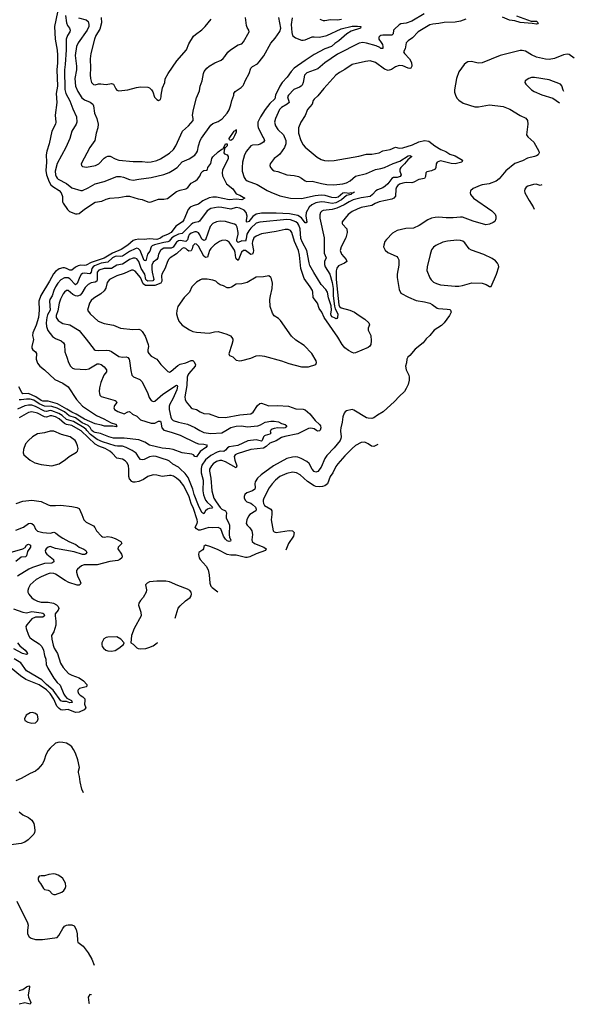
# Model space of a CAD drawing. Header units: inches. Extents: x 1305375 to 1407406, y 744550 to 841633.
# Tile 308 of 509: x 1382874 to 1389008, y 753650 to 764545. Entities that reach past the tile are written whole.
import ezdxf

# ---------------------------------------------------------------- set-up
doc = ezdxf.new("R2010")
doc.units = ezdxf.units.IN
doc.header["$MEASUREMENT"] = 0
doc.layers.add('B3785', color=7, linetype='Continuous')
doc.layers.add('B3786', color=7, linetype='Continuous')

msp = doc.modelspace()

# ---------------------------------------------------------------- linework, layer by layer
at = {"layer": 'B3785', "color": 5}
for points, elevation in [([(1383250, 759990), (1383211, 759990), (1383150, 759974), (1383070, 759964), (1383015, 759930), (1382973, 759890), (1382940, 759850), (1382915, 759790), (1382912, 759752), (1382918, 759730), (1382990, 759670), (1383041, 759641), (1383110, 759623), (1383230, 759607), (1383310, 759630), (1383381, 759679), (1383420, 759710), (1383502, 759758), (1383513, 759770), (1383519, 759801), (1383515, 759830), (1383499, 759870), (1383488, 759890), (1383434, 759930), (1383336, 759956)], 1020), ([(1383950, 757715), (1383850, 757714), (1383830, 757710), (1383805, 757695), (1383783, 757650), (1383781, 757630), (1383787, 757610), (1383801, 757590), (1383825, 757570), (1383850, 757562), (1383890, 757559), (1383930, 757565), (1383971, 757589), (1384022, 757630), (1384028, 757650), (1383992, 757692)], 1020), ([(1383017, 756877), (1382990, 756874), (1382947, 756850), (1382927, 756810), (1382931, 756790), (1382965, 756770), (1383010, 756759), (1383050, 756765), (1383072, 756788), (1383077, 756810), (1383070, 756848), (1383050, 756869)], 1020), ([(1383250, 755092), (1383195, 755085), (1383150, 755073), (1383110, 755073), (1383090, 755068), (1383078, 755050), (1383078, 755030), (1383086, 755010), (1383106, 754985), (1383137, 754930), (1383150, 754919), (1383190, 754912), (1383205, 754905), (1383234, 754874), (1383250, 754866), (1383270, 754864), (1383339, 754890), (1383364, 754910), (1383378, 754930), (1383385, 754955), (1383381, 754990), (1383350, 755041), (1383330, 755060), (1383299, 755079), (1383270, 755090)], 1040)]:
    msp.add_lwpolyline(points, close=True, dxfattribs=dict(at, elevation=elevation))
for points, elevation in [([(1386026, 760000), (1385950, 759964), (1385806, 759934), (1385770, 759923), (1385710, 759885), (1385640, 759860), (1385599, 759821), (1385570, 759805), (1385430, 759790), (1385278, 759742), (1385257, 759730), (1385246, 759710), (1385252, 759670), (1385275, 759610), (1385270, 759586), (1385150, 759653), (1385110, 759669), (1385088, 759668), (1385050, 759656), (1385014, 759630), (1384995, 759610), (1384973, 759570), (1384972, 759550), (1384990, 759470), (1384998, 759330), (1385021, 759250), (1385046, 759210), (1385090, 759148), (1385110, 759130), (1385150, 759110), (1385162, 759090), (1385156, 759050), (1385158, 759030), (1385183, 758983), (1385194, 758950), (1385190, 758850), (1385196, 758816), (1385209, 758790), (1385206, 758774), (1385190, 758771), (1385170, 758780), (1385150, 758796), (1385127, 758830), (1385097, 758910), (1385070, 758926), (1385010, 758922), (1384966, 758926), (1384870, 758897), (1384850, 758898), (1384828, 758910), (1384815, 758930), (1384837, 758970), (1384841, 758990), (1384838, 759010), (1384796, 759136), (1384769, 759190), (1384750, 759267), (1384690, 759388), (1384650, 759438), (1384610, 759473), (1384574, 759494), (1384550, 759501), (1384530, 759502), (1384450, 759489), (1384390, 759506), (1384350, 759510), (1384290, 759490), (1384244, 759456), (1384190, 759434), (1384150, 759427), (1384130, 759428), (1384114, 759434), (1384090, 759464), (1384081, 759490), (1384082, 759570), (1384077, 759610), (1384061, 759641), (1384042, 759662), (1384010, 759681), (1383950, 759694), (1383896, 759750), (1383871, 759770), (1383819, 759799), (1383750, 759826), (1383709, 759849), (1383555, 759995), (1383547, 760000)], 980), ([(1385650, 760000), (1385644, 759990), (1385650, 759970), (1385642, 759958), (1385590, 759945), (1385581, 759939), (1385571, 759929), (1385557, 759890), (1385550, 759881), (1385490, 759896), (1385396, 759884), (1385285, 759835), (1385190, 759817), (1385171, 759809), (1385150, 759781), (1385132, 759768), (1385090, 759769), (1385059, 759761), (1384990, 759722), (1384930, 759673), (1384890, 759617), (1384880, 759580), (1384881, 759530), (1384904, 759450), (1384899, 759330), (1384908, 759288), (1384931, 759230), (1384947, 759207), (1384990, 759170), (1385005, 759150), (1385001, 759139), (1384970, 759137), (1384950, 759129), (1384931, 759110), (1384910, 759078), (1384890, 759091), (1384850, 759171), (1384804, 759290), (1384788, 759350), (1384738, 759478), (1384703, 759523), (1384650, 759575), (1384630, 759592), (1384567, 759627), (1384530, 759659), (1384510, 759670), (1384450, 759690), (1384383, 759710), (1384350, 759714), (1384310, 759708), (1384250, 759679), (1384230, 759676), (1384210, 759680), (1384195, 759695), (1384161, 759750), (1384118, 759778), (1384051, 759811), (1384010, 759825), (1383955, 759825), (1383930, 759830), (1383790, 759873), (1383730, 759901), (1383656, 759956), (1383618, 760000)], 960), ([(1384482, 760000), (1384550, 759981), (1384648, 759948), (1384821, 759861), (1384850, 759852), (1384910, 759847), (1384939, 759839), (1384947, 759830), (1384934, 759810), (1384872, 759768), (1384830, 759706), (1384810, 759712), (1384795, 759730), (1384777, 759737), (1384670, 759751), (1384572, 759790), (1384530, 759798), (1384450, 759803), (1384310, 759836), (1384260, 759870), (1384190, 759896), (1384030, 759915), (1383910, 759916), (1383860, 759930), (1383767, 759967), (1383710, 759976), (1383690, 759983), (1383672, 760000)], 940), ([(1386422, 760000), (1386421, 759990), (1386428, 759930), (1386427, 759910), (1386420, 759890), (1386353, 759807), (1386270, 759724), (1386250, 759688), (1386210, 759592), (1386170, 759545), (1386150, 759539), (1386130, 759547), (1386110, 759570), (1386074, 759634), (1386050, 759656), (1385986, 759690), (1385950, 759704), (1385930, 759708), (1385890, 759705), (1385830, 759691), (1385680, 759610), (1385546, 759510), (1385504, 759470), (1385478, 759430), (1385475, 759410), (1385479, 759370), (1385475, 759350), (1385450, 759332), (1385386, 759310), (1385366, 759290), (1385357, 759270), (1385358, 759250), (1385370, 759223), (1385386, 759210), (1385430, 759194), (1385450, 759181), (1385482, 759150), (1385491, 759130), (1385486, 759110), (1385420, 759070), (1385403, 759050), (1385387, 759010), (1385380, 758970), (1385390, 758950), (1385421, 758921), (1385440, 758890), (1385448, 758850), (1385440, 758790), (1385447, 758770), (1385470, 758749), (1385576, 758710), (1385602, 758690), (1385593, 758670), (1385490, 758636), (1385420, 758600), (1385390, 758594), (1385370, 758595), (1385270, 758619), (1385210, 758619), (1385170, 758628), (1385070, 758680), (1384990, 758713), (1384930, 758730), (1384910, 758714), (1384908, 758690), (1384901, 758679), (1384856, 758650), (1384852, 758628), (1384859, 758590), (1384870, 758570), (1384937, 758497), (1384957, 758457), (1384970, 758402), (1384976, 758310), (1384990, 758275), (1385002, 758262), (1385067, 758213)], 1020), ([(1384868, 760000), (1384910, 759977), (1384990, 759965), (1385110, 759975), (1385155, 760000)], 960), ([(1386193, 760000), (1386190, 759996), (1386170, 759991), (1386157, 760000)], 980), ([(1386836, 759843), (1386790, 759824), (1386767, 759827), (1386730, 759852), (1386690, 759870), (1386650, 759866), (1386590, 759833), (1386550, 759801), (1386470, 759720), (1386392, 759630), (1386370, 759600), (1386336, 759530), (1386309, 759490), (1386277, 759410), (1386250, 759387), (1386222, 759378), (1386190, 759376), (1386150, 759379), (1386130, 759387), (1386056, 759436), (1385978, 759510), (1385936, 759530), (1385890, 759538), (1385830, 759524), (1385752, 759490), (1385702, 759450), (1385666, 759410), (1385635, 759365), (1385576, 759250), (1385568, 759230), (1385568, 759212), (1385572, 759190), (1385583, 759170), (1385650, 759130), (1385662, 759110), (1385662, 759070), (1385654, 759010), (1385678, 758890), (1385690, 758878), (1385712, 758872), (1385853, 758893), (1385890, 758888), (1385910, 758870), (1385902, 758830), (1385846, 758750), (1385818, 758674)], 1040), ([(1382834, 759190), (1382910, 759217), (1383010, 759230), (1383110, 759215), (1383190, 759175), (1383210, 759170), (1383269, 759169), (1383330, 759174), (1383450, 759160), (1383506, 759146), (1383530, 759135), (1383562, 759070), (1383583, 759010), (1383610, 758985), (1383690, 758945), (1383706, 758926), (1383724, 758890), (1383778, 758830), (1383790, 758823), (1383810, 758820), (1383850, 758825), (1383890, 758819), (1383930, 758804), (1383992, 758770), (1384002, 758750), (1383964, 758710), (1383959, 758690), (1384000, 758630), (1384007, 758610), (1384002, 758590), (1383982, 758570), (1383958, 758562), (1383870, 758550), (1383730, 758512), (1383586, 758514), (1383558, 758502), (1383515, 758465), (1383504, 758450), (1383501, 758430), (1383512, 758390), (1383544, 758330), (1383549, 758310), (1383543, 758297), (1383533, 758287), (1383510, 758287), (1383417, 758317), (1383378, 758338), (1383270, 758411), (1383250, 758418), (1383210, 758419), (1383190, 758415), (1383110, 758381), (1383057, 758350), (1382990, 758290), (1382970, 758253), (1382963, 758230), (1382965, 758210), (1382974, 758190), (1383008, 758148), (1383035, 758130), (1383072, 758112), (1383110, 758101), (1383138, 758098), (1383190, 758101), (1383248, 758088), (1383280, 758070), (1383298, 758050), (1383306, 758030), (1383301, 758010), (1383268, 757970), (1383265, 757950), (1383275, 757890), (1383274, 757846), (1383252, 757770), (1383227, 757730), (1383228, 757692), (1383243, 757623), (1383257, 757590), (1383292, 757530), (1383325, 757425), (1383356, 757376), (1383415, 757310), (1383450, 757292), (1383530, 757263), (1383580, 757230), (1383616, 757190), (1383618, 757170), (1383610, 757162), (1383536, 757144), (1383521, 757130), (1383518, 757122), (1383516, 757110), (1383523, 757090), (1383543, 757070), (1383573, 757053), (1383593, 757030), (1383596, 757010), (1383590, 756970), (1383607, 756930), (1383587, 756910), (1383530, 756884), (1383490, 756879), (1383410, 756911), (1383350, 756906), (1383330, 756910), (1383310, 756922), (1383286, 756950), (1383250, 757027), (1383210, 757090), (1383172, 757130), (1383090, 757186), (1382943, 757243), (1382883, 757283), (1382779, 757370)], 980), ([(1382830, 758897), (1382915, 758930), (1382970, 758969), (1382990, 758973), (1383010, 758970), (1383032, 758952), (1383048, 758908), (1383070, 758884), (1383129, 758869), (1383210, 758865), (1383250, 758873), (1383270, 758867), (1383310, 758834), (1383350, 758809), (1383418, 758770), (1383496, 758736), (1383533, 758710), (1383585, 758685), (1383604, 758670), (1383615, 758650), (1383607, 758633), (1383593, 758627), (1383570, 758627), (1383476, 758656), (1383270, 758693), (1383210, 758714), (1383190, 758710), (1383166, 758690), (1383154, 758670), (1383158, 758650), (1383175, 758630), (1383248, 758570), (1383253, 758547), (1383228, 758532), (1383150, 758527), (1383017, 758483), (1382976, 758464), (1382850, 758388)], 960), ([(1382770, 758650), (1382910, 758690), (1382936, 758704), (1382950, 758730), (1382962, 758738), (1382970, 758740), (1382994, 758730), (1382993, 758710), (1382961, 758659), (1382949, 758611), (1382939, 758601), (1382890, 758596), (1382830, 758550)], 940), ([(1384490, 758333), (1384390, 758331), (1384310, 758323), (1384283, 758310), (1384266, 758290), (1384276, 758236), (1384273, 758210), (1384240, 758150), (1384210, 758118), (1384190, 758090), (1384188, 758068), (1384214, 757990), (1384216, 757950), (1384139, 757810), (1384111, 757730), (1384102, 757650), (1384130, 757635), (1384170, 757595), (1384186, 757586), (1384210, 757582), (1384270, 757588), (1384303, 757597), (1384350, 757617), (1384396, 757650), (1384400, 757653)], 1020), ([(1384592, 757922), (1384628, 758032), (1384650, 758060), (1384707, 758113), (1384758, 758150), (1384772, 758170), (1384776, 758190), (1384772, 758210), (1384755, 758230), (1384730, 758245), (1384623, 758283), (1384530, 758324), (1384490, 758333)], 1020), ([(1382805, 758025), (1382910, 757988), (1382950, 757983), (1383010, 757995), (1383110, 757982), (1383130, 757978), (1383142, 757970), (1383150, 757950), (1383130, 757933), (1383050, 757932), (1383010, 757915), (1382952, 757850), (1382942, 757830), (1382945, 757810), (1382970, 757736), (1382987, 757710), (1383010, 757690), (1383090, 757638), (1383119, 757610), (1383138, 757570), (1383149, 757510), (1383163, 757470), (1383167, 757410), (1383184, 757370), (1383250, 757259), (1383289, 757210), (1383322, 757182), (1383363, 757083), (1383378, 757058), (1383397, 757037), (1383447, 757010), (1383453, 756990), (1383450, 756988), (1383430, 756987), (1383390, 757002), (1383350, 757000), (1383330, 757008), (1383245, 757125), (1383170, 757187), (1383120, 757240), (1382950, 757339), (1382885, 757430), (1382814, 757474)], 960), ([(1382848, 757648), (1382875, 757615), (1382934, 757570), (1382949, 757550), (1382959, 757530), (1382957, 757523), (1382950, 757520), (1382906, 757530), (1382810, 757583)], 940), ([(1383578, 755991), (1383563, 756030), (1383542, 756110), (1383536, 756170), (1383525, 756215), (1383524, 756230), (1383536, 756270), (1383516, 756356), (1383490, 756429), (1383469, 756470), (1383450, 756498), (1383430, 756517), (1383390, 756538), (1383350, 756547), (1383310, 756549), (1383270, 756539), (1383210, 756485), (1383190, 756457), (1383164, 756410), (1383146, 756350), (1383128, 756310), (1383075, 756250), (1383049, 756231), (1382990, 756205), (1382890, 756148), (1382830, 756121)], 1020), ([(1382870, 755778), (1382907, 755747), (1382970, 755718), (1383010, 755688), (1383029, 755650), (1383038, 755610), (1383042, 755570), (1383039, 755550), (1383030, 755533), (1382968, 755470), (1382930, 755444), (1382889, 755431), (1382751, 755410)], 1020), ([(1382841, 754790), (1382960, 754550), (1382966, 754526), (1382960, 754470), (1382961, 754430), (1382978, 754398), (1383000, 754380), (1383048, 754368), (1383128, 754368), (1383287, 754390), (1383308, 754410), (1383351, 754489), (1383370, 754513), (1383390, 754525), (1383410, 754530), (1383450, 754531), (1383477, 754517), (1383497, 754477), (1383509, 754429), (1383512, 754352), (1383518, 754338), (1383530, 754325), (1383575, 754295), (1383630, 754221), (1383672, 754150), (1383697, 754082)], 1020), ([(1382870, 753801), (1382910, 753812), (1382950, 753845), (1382975, 753855), (1382982, 753850), (1382982, 753842), (1382966, 753750), (1382970, 753728), (1382999, 753670), (1382990, 753653), (1382930, 753665), (1382870, 753650)], 980), ([(1383650, 753758), (1383632, 753730), (1383637, 753670), (1383642, 753657)], 1020), ([(1383669, 753756), (1383650, 753758)], 1020)]:
    msp.add_lwpolyline(points, dxfattribs=dict(at, elevation=elevation))
at = {"layer": 'B3786', "color": 5}
for points, elevation in [([(1383294, 764630), (1383260, 764470), (1383268, 764330), (1383289, 764209), (1383293, 764153), (1383292, 764068), (1383284, 763990), (1383291, 763811), (1383279, 763730), (1383286, 763630), (1383266, 763490), (1383274, 763410), (1383269, 763390), (1383229, 763310), (1383199, 763170), (1383173, 763090), (1383167, 763050), (1383169, 762969), (1383163, 762877), (1383170, 762830), (1383199, 762750), (1383219, 762719), (1383240, 762700), (1383310, 762654), (1383331, 762630), (1383346, 762590), (1383348, 762530), (1383354, 762514), (1383403, 762443), (1383424, 762424), (1383490, 762398), (1383510, 762397), (1383530, 762402), (1383590, 762449), (1383710, 762524), (1383783, 762537), (1383830, 762559), (1383870, 762570), (1383970, 762578), (1384050, 762592), (1384090, 762592), (1384184, 762564), (1384230, 762557), (1384290, 762530), (1384310, 762526), (1384330, 762528), (1384410, 762558), (1384470, 762558), (1384510, 762567), (1384610, 762643), (1384650, 762660), (1384710, 762675), (1384732, 762688), (1384770, 762736), (1384819, 762761), (1384841, 762779), (1384867, 762813), (1384882, 762850), (1384898, 762870), (1384910, 762877), (1384939, 762881), (1384953, 762887), (1384956, 762910), (1384987, 762953), (1384998, 763010), (1385010, 763027), (1385070, 763081), (1385110, 763111), (1385125, 763115), (1385150, 763171), (1385170, 763172), (1385170, 763149), (1385146, 763126), (1385134, 763126), (1385138, 763118), (1385131, 763071), (1385141, 763061), (1385170, 763050), (1385179, 763030), (1385181, 763010), (1385119, 762881), (1385113, 762850), (1385117, 762817), (1385161, 762730), (1385230, 762672), (1385270, 762618), (1385310, 762603), (1385363, 762570), (1385331, 762550), (1385270, 762560), (1385190, 762550), (1385050, 762580), (1385010, 762582), (1384968, 762572), (1384901, 762539), (1384850, 762504), (1384794, 762486), (1384761, 762470), (1384736, 762444), (1384688, 762330), (1384673, 762307), (1384600, 762260), (1384549, 762190), (1384516, 762170), (1384455, 762145), (1384430, 762127), (1384390, 762113), (1384310, 762119), (1384250, 762112), (1384190, 762116), (1384150, 762108), (1384130, 762100), (1384070, 762050), (1383998, 762002), (1383900, 761960), (1383810, 761907), (1383663, 761857), (1383610, 761829), (1383590, 761824), (1383550, 761827), (1383519, 761821), (1383492, 761808), (1383450, 761773), (1383430, 761775), (1383393, 761793), (1383370, 761799), (1383350, 761799), (1383310, 761788), (1383270, 761759), (1383247, 761733), (1383203, 761650), (1383108, 761492), (1383084, 761430), (1383090, 761330), (1383082, 761250), (1383057, 761163), (1383020, 761080), (1383017, 761050), (1383027, 761007), (1383009, 760930), (1383010, 760910), (1383021, 760890), (1383050, 760870), (1383060, 760850), (1383056, 760790), (1383070, 760743), (1383097, 760710), (1383149, 760669), (1383262, 760562), (1383350, 760524), (1383410, 760484), (1383504, 760344), (1383567, 760267), (1383725, 760165), (1383805, 760130), (1383884, 760084), (1383933, 760070), (1383950, 760050), (1383942, 760038), (1383906, 760046), (1383811, 760049), (1383780, 760060), (1383710, 760073), (1383590, 760124), (1383500, 760180), (1383450, 760202), (1383397, 760237), (1383293, 760293), (1383190, 760323), (1383130, 760325), (1383110, 760330), (1383052, 760372), (1382970, 760407), (1382910, 760404), (1382898, 760418), (1382864, 760484)], 920), ([(1385887, 764567), (1385878, 764490), (1385884, 764404), (1385891, 764371), (1385925, 764345), (1385990, 764320), (1386010, 764317), (1386030, 764321), (1386110, 764355), (1386130, 764357), (1386190, 764352), (1386270, 764369), (1386430, 764444), (1386550, 764474), (1386610, 764475), (1386646, 764470), (1386645, 764450), (1386541, 764419), (1386492, 764388), (1386405, 764310), (1386359, 764281), (1386321, 764250), (1386250, 764224), (1386130, 764158), (1386030, 764095), (1385910, 764008), (1385876, 763970), (1385832, 763908), (1385778, 763850), (1385753, 763810), (1385702, 763710), (1385695, 763670), (1385641, 763619), (1385589, 763551), (1385537, 763470), (1385509, 763410), (1385508, 763370), (1385513, 763353), (1385565, 763245), (1385576, 763230), (1385580, 763210), (1385569, 763190), (1385533, 763167), (1385510, 763160), (1385450, 763156), (1385430, 763149), (1385382, 763090), (1385360, 763050), (1385337, 762970), (1385334, 762910), (1385335, 762870), (1385358, 762798), (1385370, 762777), (1385390, 762762), (1385502, 762722), (1385610, 762656), (1385650, 762637), (1385750, 762596), (1385870, 762570), (1385990, 762565), (1386141, 762599), (1386210, 762608), (1386250, 762603), (1386322, 762582), (1386370, 762578), (1386396, 762584), (1386450, 762628), (1386472, 762632), (1386496, 762630), (1386510, 762624), (1386524, 762630), (1386567, 762633), (1386570, 762639), (1386575, 762635), (1386570, 762628), (1386554, 762626), (1386541, 762619), (1386539, 762610), (1386490, 762599), (1386434, 762550), (1386370, 762517), (1386330, 762512), (1386250, 762527), (1386210, 762528), (1386150, 762517), (1386104, 762496), (1386077, 762470), (1386041, 762410), (1386038, 762370), (1386050, 762310), (1386043, 762297), (1386030, 762296), (1385991, 762351), (1385950, 762377), (1385857, 762397), (1385710, 762403), (1385550, 762403), (1385490, 762393), (1385453, 762367), (1385410, 762311), (1385390, 762303), (1385384, 762310), (1385382, 762322), (1385389, 762370), (1385380, 762410), (1385356, 762436), (1385310, 762461), (1385270, 762466), (1385210, 762449), (1385110, 762467), (1385070, 762469), (1384990, 762455), (1384948, 762430), (1384864, 762316), (1384850, 762307), (1384810, 762301), (1384790, 762292), (1384770, 762278), (1384670, 762180), (1384630, 762170), (1384585, 762150), (1384555, 762130), (1384526, 762094), (1384514, 762086), (1384470, 762080), (1384366, 762054), (1384339, 762041), (1384329, 762030), (1384315, 761985), (1384289, 761951), (1384270, 761877), (1384250, 761881), (1384206, 761990), (1384188, 762008), (1384170, 762015), (1384150, 762011), (1384090, 761981), (1384010, 761927), (1383990, 761923), (1383950, 761927), (1383930, 761923), (1383902, 761910), (1383850, 761861), (1383777, 761850), (1383700, 761820), (1383685, 761810), (1383672, 761790), (1383663, 761750), (1383650, 761733), (1383590, 761739), (1383570, 761737), (1383554, 761726), (1383539, 761701), (1383510, 761625), (1383490, 761610), (1383430, 761676), (1383410, 761687), (1383390, 761690), (1383370, 761688), (1383330, 761665), (1383297, 761630), (1383270, 761590), (1383250, 761550), (1383232, 761490), (1383209, 761450), (1383205, 761430), (1383210, 761330), (1383182, 761278), (1383173, 761250), (1383166, 761190), (1383171, 761151), (1383187, 761107), (1383238, 761038), (1383270, 761017), (1383334, 760990), (1383360, 760970), (1383370, 760950), (1383373, 760870), (1383397, 760810), (1383414, 760750), (1383436, 760710), (1383459, 760690), (1383481, 760681), (1383606, 760674), (1383637, 760683), (1383730, 760736), (1383750, 760738), (1383775, 760730), (1383810, 760704), (1383834, 760670), (1383833, 760650), (1383805, 760610), (1383772, 760530), (1383758, 760470), (1383753, 760430), (1383756, 760410), (1383762, 760390), (1383774, 760374), (1383931, 760330), (1383942, 760322), (1383950, 760310), (1383924, 760276), (1383915, 760250), (1383924, 760230), (1383960, 760210), (1384030, 760185), (1384070, 760206), (1384090, 760210), (1384120, 760180), (1384170, 760158), (1384210, 760119), (1384330, 760079), (1384370, 760082), (1384410, 760103), (1384430, 760103), (1384436, 760090), (1384448, 760028), (1384470, 760003), (1384482, 760000)], 940), ([(1383380, 764590), (1383390, 764510), (1383401, 764481), (1383426, 764450), (1383433, 764430), (1383427, 764410), (1383402, 764370), (1383389, 764330), (1383389, 764210), (1383378, 764050), (1383369, 763990), (1383372, 763772), (1383383, 763730), (1383430, 763647), (1383460, 763560), (1383502, 763470), (1383507, 763410), (1383500, 763390), (1383449, 763310), (1383428, 763230), (1383384, 763130), (1383288, 762952), (1383267, 762870), (1383270, 762830), (1383276, 762810), (1383289, 762790), (1383300, 762780), (1383392, 762732), (1383450, 762683), (1383550, 762655), (1383570, 762656), (1383630, 762683), (1383710, 762730), (1383810, 762753), (1383950, 762809), (1383990, 762809), (1384024, 762804), (1384090, 762778), (1384130, 762769), (1384190, 762781), (1384330, 762798), (1384470, 762831), (1384527, 762853), (1384565, 762875), (1384614, 762910), (1384670, 762971), (1384750, 763007), (1384810, 763047), (1384830, 763070), (1384839, 763090), (1384852, 763150), (1384872, 763210), (1384885, 763235), (1384990, 763378), (1385010, 763396), (1385070, 763420), (1385112, 763448), (1385168, 763510), (1385190, 763547), (1385210, 763601), (1385220, 763650), (1385242, 763710), (1385244, 763730), (1385258, 763750), (1385325, 763795), (1385345, 763815), (1385354, 763830), (1385370, 763877), (1385414, 763950), (1385431, 764010), (1385450, 764028), (1385503, 764057), (1385522, 764078), (1385574, 764146), (1385650, 764284), (1385700, 764340), (1385750, 764414), (1385763, 764450), (1385741, 764570)], 940), ([(1387349, 764611), (1387210, 764527), (1387150, 764506), (1387090, 764499), (1387070, 764487), (1387019, 764441), (1387010, 764430), (1387006, 764390), (1386990, 764374), (1386890, 764373), (1386870, 764371), (1386857, 764364), (1386845, 764350), (1386848, 764330), (1386874, 764294), (1386886, 764270), (1386891, 764250), (1386890, 764227), (1386870, 764226), (1386858, 764238), (1386817, 764257), (1386710, 764284), (1386670, 764291), (1386630, 764284), (1386390, 764164), (1386250, 764068), (1386170, 764002), (1386050, 763956), (1386026, 763930), (1386009, 763850), (1385998, 763822), (1385989, 763811), (1385970, 763799), (1385907, 763773), (1385849, 763710), (1385836, 763690), (1385854, 763630), (1385833, 763610), (1385770, 763574), (1385747, 763550), (1385703, 763450), (1385694, 763410), (1385705, 763370), (1385731, 763330), (1385791, 763270), (1385817, 763210), (1385819, 763170), (1385802, 763130), (1385750, 763058), (1385730, 763038), (1385687, 763010), (1385645, 762950), (1385640, 762930), (1385648, 762910), (1385670, 762882), (1385690, 762871), (1385730, 762864), (1385830, 762829), (1385910, 762821), (1385959, 762810), (1385992, 762792), (1386030, 762761), (1386050, 762755), (1386110, 762760), (1386211, 762731), (1386270, 762722), (1386350, 762718), (1386448, 762728), (1386490, 762741), (1386530, 762762), (1386590, 762813), (1386710, 762843), (1386809, 762889), (1386870, 762898), (1386910, 762909), (1387006, 762954), (1387079, 762981), (1387170, 763038), (1387190, 763043), (1387212, 763032), (1387166, 762994), (1387130, 762950), (1387089, 762910), (1387079, 762890), (1387077, 762870), (1387093, 762830), (1387083, 762810), (1387050, 762799), (1387010, 762797), (1386991, 762789), (1386946, 762730), (1386917, 762703), (1386890, 762685), (1386830, 762661), (1386812, 762650), (1386778, 762610), (1386750, 762590), (1386650, 762574), (1386564, 762550), (1386517, 762530), (1386463, 762497), (1386382, 762458), (1386330, 762446), (1386230, 762435), (1386215, 762425), (1386202, 762410), (1386193, 762387), (1386192, 762350), (1386240, 762130), (1386243, 761963), (1386265, 761910), (1386245, 761870), (1386244, 761836), (1386254, 761810), (1386304, 761730), (1386330, 761638), (1386343, 761570), (1386343, 761490), (1386356, 761376), (1386365, 761345), (1386392, 761290), (1386389, 761251), (1386383, 761237), (1386370, 761234), (1386363, 761243), (1386330, 761257), (1386318, 761270), (1386315, 761290), (1386322, 761330), (1386318, 761378), (1386289, 761469), (1386277, 761530), (1386260, 761560), (1386210, 761613), (1386127, 761747), (1386085, 761825), (1386074, 761854), (1386049, 761990), (1386001, 762081), (1385985, 762125), (1385975, 762230), (1385960, 762270), (1385949, 762290), (1385927, 762310), (1385871, 762330), (1385830, 762335), (1385530, 762304), (1385490, 762292), (1385430, 762238), (1385407, 762210), (1385387, 762170), (1385379, 762121), (1385370, 762095), (1385330, 762099), (1385290, 762079), (1385275, 762095), (1385274, 762110), (1385289, 762170), (1385289, 762189), (1385278, 762250), (1385270, 762270), (1385250, 762283), (1385210, 762292), (1385150, 762313), (1385090, 762316), (1385050, 762310), (1385010, 762288), (1384982, 762258), (1384930, 762108), (1384910, 762100), (1384890, 762116), (1384865, 762165), (1384850, 762185), (1384830, 762196), (1384810, 762198), (1384770, 762181), (1384750, 762164), (1384742, 762150), (1384730, 762110), (1384710, 762091), (1384650, 762101), (1384630, 762097), (1384610, 762084), (1384572, 762028), (1384550, 762015), (1384470, 762015), (1384450, 762006), (1384431, 761990), (1384410, 761952), (1384401, 761910), (1384392, 761890), (1384350, 761862), (1384337, 761830), (1384334, 761786), (1384338, 761750), (1384359, 761670), (1384346, 761654), (1384290, 761650), (1384279, 761659), (1384271, 761671), (1384260, 761730), (1384219, 761790), (1384190, 761870), (1384170, 761897), (1384150, 761907), (1384130, 761906), (1384090, 761890), (1384030, 761849), (1384010, 761841), (1383950, 761829), (1383890, 761793), (1383810, 761791), (1383750, 761773), (1383732, 761750), (1383730, 761740), (1383732, 761670), (1383727, 761653), (1383710, 761640), (1383665, 761635), (1383630, 761616), (1383599, 761581), (1383562, 761518), (1383543, 761497), (1383515, 761485), (1383490, 761489), (1383463, 761503), (1383410, 761549), (1383390, 761547), (1383370, 761530), (1383356, 761510), (1383327, 761453), (1383310, 761408), (1383295, 761325), (1383279, 761270), (1383279, 761250), (1383298, 761218), (1383320, 761200), (1383350, 761183), (1383430, 761168), (1383530, 761104), (1383611, 761011), (1383696, 760896), (1383709, 760889), (1383746, 760886), (1383830, 760889), (1383865, 760885), (1383890, 760874), (1383970, 760819), (1384010, 760810), (1384050, 760813), (1384070, 760808), (1384084, 760790), (1384090, 760770), (1384102, 760662), (1384115, 760610), (1384132, 760592), (1384204, 760564), (1384230, 760536), (1384292, 760410), (1384305, 760365), (1384330, 760330), (1384350, 760319), (1384370, 760322), (1384458, 760402), (1384510, 760433), (1384590, 760491), (1384610, 760502), (1384617, 760497), (1384621, 760490), (1384611, 760451), (1384568, 760350), (1384534, 760290), (1384528, 760270), (1384527, 760230), (1384546, 760146), (1384552, 760130), (1384572, 760110), (1384630, 760090), (1384730, 760069), (1384811, 760031), (1384868, 760000)], 960), ([(1383524, 764564), (1383610, 764544), (1383630, 764524), (1383639, 764490), (1383637, 764470), (1383620, 764430), (1383519, 764290), (1383501, 764250), (1383489, 764150), (1383503, 764030), (1383502, 763990), (1383484, 763896), (1383492, 763810), (1383517, 763750), (1383561, 763681), (1383590, 763660), (1383654, 763634), (1383683, 763610), (1383692, 763590), (1383702, 763510), (1383728, 763450), (1383742, 763390), (1383740, 763350), (1383720, 763290), (1383705, 763210), (1383650, 763129), (1383555, 762950), (1383556, 762930), (1383570, 762919), (1383613, 762913), (1383713, 762930), (1383750, 762950), (1383810, 763012), (1383830, 763029), (1383850, 763036), (1383875, 763035), (1383930, 763005), (1383970, 762991), (1384130, 762975), (1384230, 762974), (1384290, 762967), (1384330, 762971), (1384390, 762988), (1384430, 763006), (1384530, 763068), (1384576, 763110), (1384600, 763150), (1384673, 763310), (1384742, 763370), (1384791, 763430), (1384794, 763450), (1384787, 763490), (1384796, 763550), (1384830, 763681), (1384863, 763757), (1384871, 763810), (1384894, 763870), (1384907, 763950), (1384915, 763970), (1384944, 764010), (1384970, 764032), (1385031, 764069), (1385102, 764098), (1385125, 764115), (1385144, 764136), (1385176, 764184), (1385207, 764210), (1385290, 764265), (1385330, 764277), (1385350, 764299), (1385413, 764410), (1385409, 764430), (1385390, 764457), (1385381, 764481), (1385370, 764570)], 960), ([(1387810, 764550), (1387750, 764527), (1387690, 764519), (1387570, 764515), (1387510, 764504), (1387443, 764497), (1387411, 764489), (1387280, 764410), (1387217, 764343), (1387170, 764310), (1387150, 764289), (1387138, 764222), (1387120, 764190), (1387132, 764170), (1387184, 764110), (1387207, 764070), (1387211, 764030), (1387199, 764010), (1387190, 764005), (1387170, 764010), (1387110, 764036), (1387070, 764037), (1387030, 764025), (1386985, 763995), (1386950, 763984), (1386910, 763996), (1386810, 764073), (1386750, 764088), (1386698, 764082), (1386550, 764050), (1386470, 763995), (1386410, 763961), (1386372, 763930), (1386237, 763783), (1386170, 763701), (1386130, 763664), (1386120, 763650), (1386110, 763610), (1386058, 763550), (1386030, 763484), (1385982, 763410), (1385957, 763350), (1385957, 763290), (1385984, 763210), (1386010, 763160), (1386030, 763136), (1386163, 763023), (1386210, 762998), (1386247, 762987), (1386290, 762984), (1386352, 762988), (1386624, 763036), (1386710, 763058), (1386770, 763058), (1386810, 763064), (1386850, 763073), (1386890, 763092), (1386970, 763109), (1387030, 763134), (1387070, 763122), (1387110, 763126), (1387218, 763162), (1387290, 763193), (1387350, 763207), (1387399, 763199), (1387465, 763150), (1387533, 763110), (1387586, 763086), (1387630, 763057), (1387690, 763037), (1387772, 762990), (1387765, 762970), (1387690, 762949), (1387646, 762954), (1387530, 762984), (1387490, 762970), (1387479, 762950), (1387478, 762910), (1387468, 762890), (1387430, 762873), (1387377, 762863), (1387366, 762850), (1387362, 762810), (1387353, 762787), (1387290, 762778), (1387233, 762747), (1387210, 762740), (1387150, 762743), (1387110, 762737), (1387076, 762724), (1387056, 762710), (1387042, 762690), (1387035, 762670), (1387029, 762591), (1387014, 762570), (1386990, 762560), (1386850, 762528), (1386806, 762510), (1386770, 762488), (1386650, 762466), (1386605, 762450), (1386550, 762421), (1386507, 762390), (1386442, 762310), (1386440, 762290), (1386444, 762284), (1386494, 762230), (1386497, 762190), (1386480, 762130), (1386430, 762030), (1386419, 761990), (1386432, 761950), (1386486, 761890), (1386491, 761870), (1386468, 761850), (1386400, 761820), (1386383, 761797), (1386375, 761765), (1386374, 761670), (1386403, 761390), (1386410, 761370), (1386430, 761355), (1386525, 761330), (1386576, 761310), (1386630, 761270), (1386692, 761232), (1386735, 761190), (1386742, 761170), (1386727, 761130), (1386730, 761110), (1386758, 761050), (1386762, 760990), (1386757, 760950), (1386747, 760933), (1386730, 760918), (1386590, 760858), (1386570, 760855), (1386550, 760861), (1386510, 760883), (1386470, 760915), (1386440, 760950), (1386393, 761033), (1386243, 761250), (1386216, 761310), (1386186, 761350), (1386167, 761410), (1386119, 761470), (1386118, 761530), (1386112, 761550), (1386088, 761590), (1386020, 761680), (1385985, 761790), (1385970, 761939), (1385958, 761990), (1385913, 762090), (1385884, 762190), (1385870, 762211), (1385843, 762223), (1385810, 762223), (1385710, 762200), (1385550, 762174), (1385490, 762151), (1385465, 762130), (1385448, 762092), (1385447, 762070), (1385460, 761990), (1385458, 761970), (1385450, 761952), (1385430, 761947), (1385370, 761991), (1385350, 761991), (1385329, 761971), (1385290, 761882), (1385270, 761897), (1385264, 761910), (1385257, 761970), (1385250, 761995), (1385190, 762085), (1385170, 762099), (1385150, 762104), (1385110, 762102), (1385083, 762090), (1385030, 762055), (1384990, 762014), (1384975, 761990), (1384950, 761919), (1384930, 761912), (1384910, 761927), (1384850, 762039), (1384830, 762062), (1384810, 762066), (1384790, 762042), (1384783, 762010), (1384770, 761988), (1384745, 761985), (1384730, 761993), (1384710, 762014), (1384690, 762019), (1384670, 762013), (1384607, 761953), (1384539, 761910), (1384524, 761896), (1384510, 761870), (1384484, 761796), (1384448, 761730), (1384443, 761710), (1384448, 761650), (1384434, 761630), (1384370, 761604), (1384264, 761604), (1384241, 761621), (1384210, 761692), (1384150, 761764), (1384130, 761775), (1384110, 761775), (1384030, 761738), (1383950, 761710), (1383868, 761670), (1383842, 761638), (1383825, 761575), (1383810, 761545), (1383770, 761510), (1383695, 761465), (1383664, 761436), (1383646, 761410), (1383623, 761330), (1383652, 761290), (1383741, 761210), (1383810, 761185), (1383910, 761163), (1383990, 761131), (1384124, 761116), (1384190, 761119), (1384210, 761112), (1384230, 761095), (1384263, 761043), (1384295, 760950), (1384298, 760930), (1384292, 760890), (1384293, 760870), (1384301, 760850), (1384330, 760820), (1384390, 760789), (1384436, 760730), (1384512, 760652), (1384530, 760646), (1384550, 760654), (1384623, 760717), (1384650, 760732), (1384713, 760747), (1384770, 760773), (1384790, 760772), (1384801, 760761), (1384818, 760730), (1384814, 760710), (1384746, 760630), (1384732, 760610), (1384725, 760590), (1384723, 760497), (1384702, 760370), (1384704, 760344), (1384715, 760315), (1384769, 760250), (1384782, 760242), (1384830, 760230), (1384870, 760204), (1384910, 760189), (1384970, 760182), (1385070, 760148), (1385150, 760142), (1385310, 760174), (1385430, 760184), (1385458, 760202), (1385504, 760276), (1385530, 760298), (1385550, 760301), (1385630, 760271), (1385724, 760276), (1385847, 760267), (1385930, 760239), (1386010, 760234), (1386030, 760228), (1386082, 760182), (1386141, 760110), (1386190, 760066), (1386201, 760050), (1386205, 760030), (1386196, 760004), (1386193, 760000)], 980), ([(1383775, 764570), (1383780, 764510), (1383759, 764441), (1383718, 764370), (1383700, 764330), (1383661, 764170), (1383654, 764110), (1383659, 764010), (1383654, 763934), (1383656, 763896), (1383668, 763850), (1383690, 763828), (1383710, 763824), (1383746, 763834), (1383770, 763835), (1383830, 763828), (1383890, 763839), (1383910, 763830), (1383939, 763779), (1383950, 763765), (1383970, 763756), (1384070, 763768), (1384165, 763795), (1384210, 763803), (1384290, 763798), (1384310, 763791), (1384331, 763770), (1384345, 763745), (1384366, 763686), (1384390, 763662), (1384410, 763652), (1384430, 763662), (1384439, 763690), (1384439, 763710), (1384455, 763790), (1384479, 763850), (1384484, 763890), (1384516, 763950), (1384611, 764089), (1384719, 764210), (1384744, 764276), (1384798, 764362), (1384818, 764382), (1384887, 764433), (1384925, 764470), (1384993, 764550)], 980), ([(1386192, 764552), (1386230, 764537), (1386250, 764537), (1386310, 764547), (1386390, 764545), (1386435, 764550)], 960), ([(1388370, 764586), (1388530, 764530), (1388590, 764527), (1388609, 764510), (1388601, 764499), (1388590, 764495), (1388544, 764504), (1388410, 764515), (1388351, 764531), (1388290, 764538), (1388213, 764573)], 980), ([(1389008, 764120), (1388950, 764160), (1388930, 764165), (1388890, 764157), (1388790, 764116), (1388730, 764106), (1388690, 764108), (1388592, 764130), (1388536, 764156), (1388470, 764195), (1388430, 764205), (1388410, 764205), (1388190, 764150), (1387990, 764067), (1387944, 764064), (1387870, 764082), (1387830, 764078), (1387811, 764069), (1387791, 764050), (1387732, 763968), (1387705, 763895), (1387684, 763770), (1387684, 763744), (1387693, 763710), (1387710, 763676), (1387730, 763653), (1387781, 763621), (1387910, 763581), (1387950, 763582), (1388070, 763604), (1388223, 763583), (1388294, 763554), (1388410, 763485), (1388474, 763454), (1388490, 763430), (1388496, 763390), (1388478, 763270), (1388493, 763250), (1388561, 763190), (1388616, 763090), (1388619, 763070), (1388610, 763050), (1388590, 763038), (1388570, 763030), (1388490, 763012), (1388435, 762985), (1388350, 762953), (1388250, 762873), (1388177, 762783), (1388143, 762757), (1388068, 762728), (1387990, 762719), (1387968, 762712), (1387890, 762678), (1387861, 762650), (1387858, 762630), (1387862, 762610), (1387893, 762570), (1388095, 762430), (1388133, 762393), (1388141, 762370), (1388140, 762340), (1388128, 762312), (1388110, 762299), (1388070, 762281), (1388030, 762275), (1387890, 762314), (1387770, 762359), (1387750, 762360), (1387669, 762351), (1387590, 762351), (1387510, 762359), (1387470, 762356), (1387430, 762349), (1387390, 762331), (1387292, 762268), (1387230, 762237), (1387146, 762234), (1387048, 762212), (1386999, 762181), (1386930, 762114), (1386914, 762090), (1386900, 762050), (1386899, 762030), (1386915, 761995), (1386945, 761970), (1386970, 761956), (1387045, 761925), (1387056, 761910), (1387066, 761886), (1387067, 761830), (1387050, 761730), (1387049, 761691), (1387070, 761559), (1387090, 761519), (1387175, 761475), (1387259, 761439), (1387350, 761424), (1387410, 761409), (1387435, 761395), (1387490, 761354), (1387508, 761348), (1387603, 761343), (1387630, 761337), (1387639, 761330), (1387645, 761310), (1387628, 761270), (1387570, 761190), (1387538, 761162), (1387460, 761110), (1387410, 761050), (1387370, 761015), (1387335, 760970), (1387250, 760900), (1387190, 760830), (1387168, 760810), (1387157, 760790), (1387152, 760748), (1387140, 760710), (1387150, 760670), (1387178, 760610), (1387183, 760590), (1387183, 760557), (1387171, 760510), (1387150, 760464), (1387129, 760431), (1387070, 760377), (1387020, 760320), (1386893, 760207), (1386830, 760170), (1386790, 760140), (1386770, 760131), (1386730, 760134), (1386710, 760141), (1386570, 760223), (1386550, 760230), (1386490, 760216), (1386475, 760205), (1386464, 760190), (1386450, 760150), (1386441, 760090), (1386425, 760030), (1386422, 760000)], 1020), ([(1388893, 763751), (1388886, 763766), (1388872, 763812), (1388854, 763830), (1388730, 763881), (1388570, 763907), (1388535, 763905), (1388504, 763896), (1388466, 763870), (1388461, 763850), (1388471, 763830), (1388535, 763770), (1388563, 763750), (1388650, 763713), (1388770, 763676), (1388846, 763625)], 1040), ([(1388650, 762717), (1388650, 762716), (1388630, 762710), (1388586, 762726), (1388557, 762723), (1388496, 762704), (1388475, 762690), (1388461, 762670), (1388457, 762650), (1388462, 762630), (1388510, 762543), (1388554, 762474), (1388563, 762448)], 1040), ([(1383618, 760000), (1383610, 760009), (1383587, 760028), (1383470, 760099), (1383390, 760120), (1383345, 760165), (1383308, 760188), (1383230, 760217), (1383210, 760219), (1383170, 760211), (1383150, 760213), (1383050, 760266), (1383010, 760280), (1382970, 760279), (1382930, 760272), (1382850, 760235)], 960), ([(1383672, 760000), (1383670, 760002), (1383652, 760032), (1383633, 760053), (1383565, 760085), (1383490, 760138), (1383423, 760163), (1383370, 760204), (1383290, 760247), (1383230, 760266), (1383150, 760269), (1383090, 760293), (1383030, 760334), (1382990, 760345), (1382950, 760347), (1382890, 760337), (1382870, 760338)], 940), ([(1383547, 760000), (1383450, 760055), (1383390, 760066), (1383370, 760075), (1383310, 760129), (1383270, 760151), (1383230, 760161), (1383210, 760160), (1383170, 760148), (1383150, 760150), (1383070, 760191), (1383010, 760207), (1382970, 760197), (1382870, 760138)], 980), ([(1385155, 760000), (1385210, 760031), (1385270, 760049), (1385330, 760050), (1385390, 760040), (1385508, 760052), (1385539, 760061), (1385590, 760091), (1385650, 760102), (1385690, 760104), (1385735, 760095), (1385770, 760076), (1385810, 760067), (1385830, 760050), (1385810, 760027), (1385790, 760024), (1385728, 760028), (1385690, 760022), (1385656, 760010), (1385650, 760000)], 960), ([(1386157, 760000), (1386130, 760019), (1386096, 760024), (1386070, 760021), (1386026, 760000)], 980)]:
    msp.add_lwpolyline(points, dxfattribs=dict(at, elevation=elevation))
for points, elevation in [([(1385210, 763209), (1385194, 763214), (1385190, 763230), (1385245, 763310), (1385250, 763316), (1385263, 763317), (1385270, 763330), (1385270, 763302), (1385250, 763261), (1385230, 763224)], 920), ([(1387710, 762105), (1387606, 762094), (1387556, 762084), (1387475, 762045), (1387450, 762027), (1387430, 761999), (1387413, 761947), (1387381, 761810), (1387378, 761770), (1387410, 761688), (1387425, 761665), (1387450, 761641), (1387485, 761625), (1387530, 761611), (1387690, 761595), (1387730, 761596), (1387770, 761604), (1387874, 761634), (1387990, 761630), (1388034, 761614), (1388070, 761592), (1388090, 761594), (1388149, 761730), (1388173, 761810), (1388169, 761830), (1388159, 761850), (1388135, 761875), (1388101, 761901), (1388008, 761948), (1387870, 761994), (1387847, 762010), (1387797, 762077), (1387774, 762094), (1387750, 762102)], 1040), ([(1385630, 761709), (1385570, 761698), (1385490, 761695), (1385390, 761636), (1385330, 761622), (1385270, 761617), (1385216, 761584), (1385190, 761577), (1385170, 761578), (1385130, 761600), (1385090, 761612), (1385070, 761624), (1385042, 761650), (1385010, 761664), (1384946, 761674), (1384890, 761673), (1384873, 761667), (1384830, 761642), (1384778, 761590), (1384753, 761530), (1384692, 761470), (1384624, 761370), (1384613, 761327), (1384610, 761290), (1384618, 761250), (1384636, 761210), (1384670, 761165), (1384753, 761113), (1384790, 761096), (1384830, 761086), (1384970, 761076), (1385030, 761092), (1385070, 761095), (1385166, 761066), (1385206, 761046), (1385221, 761030), (1385231, 761011), (1385232, 760990), (1385222, 760950), (1385187, 760847), (1385196, 760830), (1385230, 760814), (1385270, 760777), (1385310, 760770), (1385330, 760772), (1385430, 760798), (1385490, 760824), (1385530, 760828), (1385581, 760821), (1385771, 760771), (1385850, 760742), (1385990, 760705), (1386070, 760705), (1386149, 760731), (1386158, 760750), (1386154, 760770), (1386106, 760850), (1386019, 760939), (1385930, 760999), (1385882, 761042), (1385757, 761217), (1385737, 761237), (1385690, 761269), (1385670, 761297), (1385646, 761370), (1385642, 761450), (1385647, 761490), (1385668, 761570), (1385671, 761631), (1385658, 761678), (1385650, 761693)], 1020)]:
    msp.add_lwpolyline(points, close=True, dxfattribs=dict(at, elevation=elevation))

doc.saveas('drawing.dxf')
